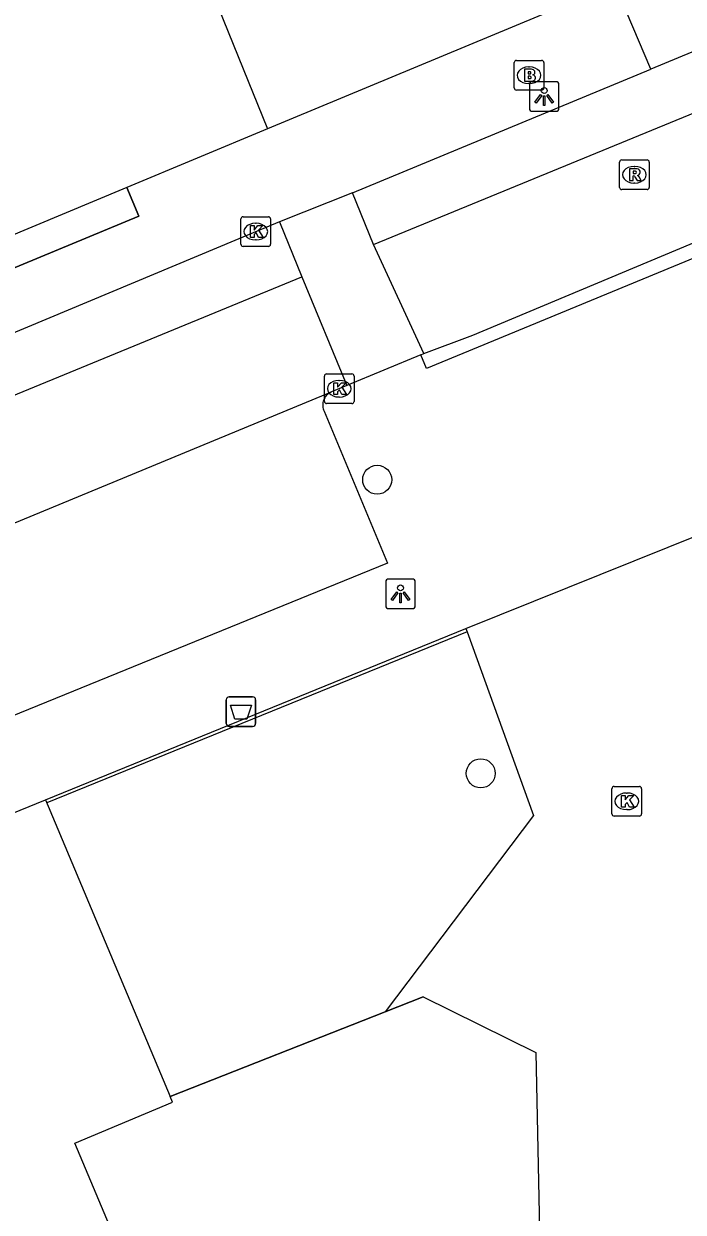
# Model space of a CAD drawing. Extents: x 160379 to 161131, y 383940 to 384849.
# Drawn here: x 161071.71 to 161093.96, y 384252.87 to 384292.94 of the extents above; entities that cross this region are included whole.
import ezdxf

# ---------------------------------------------------------------- set-up
doc = ezdxf.new("R2010")
doc.units = 0
for name, color, linetype in [('IMGEO_Afvalbak', 7, 'Continuous'), ('IMGEO_Boom', 7, 'Continuous'), ('IMGEO_Brandkraan', 7, 'Continuous'), ('IMGEO_Groenvoorziening', 7, 'Continuous'), ('IMGEO_Hek', 7, 'Continuous'), ('IMGEO_Kolk', 7, 'Continuous'), ('IMGEO_Lichtpunt', 7, 'Continuous'), ('IMGEO_Pand', 7, 'Continuous'), ('IMGEO_Pand_overbouw', 7, 'Continuous'), ('IMGEO_Rijbaan_lokaal_open', 7, 'Continuous'), ('IMGEO_Rioolput', 7, 'Continuous'), ('IMGEO_Voetpad_open', 7, 'Continuous')]:
    doc.layers.add(name, color=color, linetype=linetype)

msp = doc.modelspace()

# ---------------------------------------------------------------- linework, layer by layer
at = {"layer": 'IMGEO_Afvalbak'}
for p, q in [((161078.642, 384270.251), (161079.432, 384270.251)), ((161079.432, 384270.251), (161078.642, 384270.251)), ((161078.542, 384269.351), (161078.542, 384270.151)), ((161078.542, 384270.151), (161078.542, 384269.351)), ((161079.532, 384270.151), (161079.532, 384269.351)), ((161079.532, 384269.351), (161079.532, 384270.151)), ((161079.432, 384269.251), (161078.642, 384269.251)), ((161078.642, 384269.251), (161079.432, 384269.251))]:
    msp.add_line(p, q, dxfattribs=at)
msp.add_lwpolyline([(161078.685, 384269.965), (161079.389, 384269.965), (161079.24, 384269.495), (161078.834, 384269.495), (161078.685, 384269.965)], dxfattribs=at)
for centre, start, end in [((161078.642, 384270.151), 90, 180), ((161078.642, 384270.151), 90, 180), ((161079.432, 384270.151), 0, 90), ((161079.432, 384270.151), 360, 90), ((161078.642, 384269.351), 180, 270), ((161078.642, 384269.351), 180, 270), ((161079.432, 384269.351), 270, 0), ((161079.432, 384269.351), 270, 0)]:
    msp.add_arc(centre, 0.1, start, end, dxfattribs=at)
at = {"layer": 'IMGEO_Boom'}
for centre in [(161083.633, 384277.571), (161087.125, 384267.671)]:
    msp.add_circle(centre, 0.489, dxfattribs=at)
at = {"layer": 'IMGEO_Brandkraan'}
for p, q in [((161088.254, 384290.781), (161088.254, 384291.633)), ((161088.329, 384291.707), (161089.181, 384291.707)), ((161088.742, 384291.487), (161088.767, 384291.487)), ((161089.255, 384291.633), (161089.255, 384290.781)), ((161089.181, 384290.707), (161088.329, 384290.707)), ((161088.765, 384290.927), (161088.74, 384290.927))]:
    msp.add_line(p, q, dxfattribs=at)
for points in [[(161088.254, 384290.781), (161088.254, 384291.633)], [(161088.329, 384291.707), (161089.181, 384291.707)], [(161088.602, 384291.407), (161088.602, 384291.007), (161088.815, 384291.007)], [(161088.833, 384291.407), (161088.602, 384291.407)], [(161089.255, 384291.633), (161089.255, 384290.781)], [(161088.781, 384291.326), (161088.727, 384291.326), (161088.727, 384291.25)], [(161088.727, 384291.25), (161088.78, 384291.25)], [(161088.789, 384291.174), (161088.727, 384291.174), (161088.727, 384291.093)], [(161088.727, 384291.093), (161088.789, 384291.093)], [(161089.181, 384290.707), (161088.329, 384290.707)]]:
    msp.add_lwpolyline(points, dxfattribs=at)
for centre, radius, start, end in [((161088.331, 384291.631), 0.0765, 91.552, 178.448), ((161088.331, 384291.631), 0.0765, 91.552, 178.448), ((161088.837, 384291.262), 0.145, 59.4692, 91.5367), ((161089.179, 384291.631), 0.0765, 1.552, 88.448), ((161089.179, 384291.631), 0.0765, 1.552, 88.448), ((161088.782, 384291.288), 0.0379, 267.8285, 90.9355), ((161088.79, 384291.133), 0.0404, 269.8759, 90.5077), ((161088.821, 384291.258), 0.251, 268.6676, 293.5347), ((161088.862, 384291.309), 0.0922, 285.5137, 58.1501), ((161088.867, 384291.117), 0.105, 301.3115, 78.989), ((161088.331, 384290.783), 0.0765, 181.552, 268.448), ((161088.331, 384290.783), 0.0765, 181.552, 268.448), ((161089.179, 384290.783), 0.0765, 271.552, 358.448), ((161089.179, 384290.783), 0.0765, 271.552, 358.448)]:
    msp.add_arc(centre, radius, start, end, dxfattribs=at)
for centre, major_axis, ratio, start_param, end_param in [((161088.741, 384291.207), (-0.387, 0.002), 0.722429, 4.712389, 7.853982), ((161088.766, 384291.207), (-0.39, 0.002), 0.717154, 1.570796, 4.712389)]:
    msp.add_ellipse(centre, major_axis=major_axis, ratio=ratio, start_param=start_param, end_param=end_param, dxfattribs=at)
at = {"layer": 'IMGEO_Groenvoorziening'}
msp.add_lwpolyline([(161076.649, 384256.781), (161083.899, 384259.635)], dxfattribs=at)
at = {"layer": 'IMGEO_Hek'}
for points in [[(161086.666, 384272.445), (161072.491, 384266.672)], [(161086.666, 384272.445), (161088.903, 384266.254)], [(161088.903, 384266.254), (161083.899, 384259.635)], [(161085.183, 384260.141), (161083.899, 384259.635), (161076.649, 384256.781)], [(161085.183, 384260.141), (161088.984, 384258.258)], [(161088.984, 384258.258), (161089.363, 384239.761)]]:
    msp.add_lwpolyline(points, dxfattribs=at)
at = {"layer": 'IMGEO_Kolk'}
for p, q in [((161079.038, 384285.511), (161079.038, 384286.363)), ((161079.113, 384286.437), (161079.965, 384286.437)), ((161079.526, 384286.217), (161079.551, 384286.217)), ((161080.039, 384286.363), (161080.039, 384285.511)), ((161079.965, 384285.437), (161079.113, 384285.437)), ((161079.549, 384285.657), (161079.524, 384285.657)), ((161081.852, 384280.213), (161081.852, 384281.065)), ((161081.927, 384281.139), (161082.779, 384281.139)), ((161082.853, 384281.065), (161082.853, 384280.213)), ((161082.34, 384280.919), (161082.365, 384280.919)), ((161082.363, 384280.359), (161082.338, 384280.359)), ((161082.779, 384280.139), (161081.927, 384280.139)), ((161091.553, 384266.302), (161091.553, 384267.154)), ((161091.628, 384267.228), (161092.48, 384267.228)), ((161092.041, 384267.008), (161092.066, 384267.008)), ((161092.554, 384267.154), (161092.554, 384266.302)), ((161092.48, 384266.228), (161091.628, 384266.228)), ((161092.064, 384266.448), (161092.039, 384266.448))]:
    msp.add_line(p, q, dxfattribs=at)
for points in [[(161079.038, 384285.511), (161079.038, 384286.363)], [(161079.113, 384286.437), (161079.965, 384286.437)], [(161080.039, 384286.363), (161080.039, 384285.511)], [(161079.359, 384286.137), (161079.482, 384286.137), (161079.482, 384285.986), (161079.612, 384286.137), (161079.776, 384286.137), (161079.63, 384285.986), (161079.783, 384285.737), (161079.631, 384285.737), (161079.546, 384285.901), (161079.482, 384285.834), (161079.482, 384285.737), (161079.359, 384285.737), (161079.359, 384286.137)], [(161079.965, 384285.437), (161079.113, 384285.437)], [(161081.852, 384280.213), (161081.852, 384281.065)], [(161081.927, 384281.139), (161082.779, 384281.139)], [(161082.853, 384281.065), (161082.853, 384280.213)], [(161082.173, 384280.839), (161082.296, 384280.839), (161082.296, 384280.688), (161082.426, 384280.839), (161082.59, 384280.839), (161082.444, 384280.688), (161082.597, 384280.439), (161082.445, 384280.439), (161082.36, 384280.603), (161082.296, 384280.536), (161082.296, 384280.439), (161082.173, 384280.439), (161082.173, 384280.839)], [(161082.779, 384280.139), (161081.927, 384280.139)], [(161091.553, 384266.302), (161091.553, 384267.154)], [(161091.628, 384267.228), (161092.48, 384267.228)], [(161092.554, 384267.154), (161092.554, 384266.302)], [(161091.874, 384266.928), (161091.997, 384266.928), (161091.997, 384266.777), (161092.127, 384266.928), (161092.291, 384266.928), (161092.145, 384266.777), (161092.298, 384266.528), (161092.146, 384266.528), (161092.061, 384266.692), (161091.997, 384266.625), (161091.997, 384266.528), (161091.874, 384266.528), (161091.874, 384266.928)], [(161092.48, 384266.228), (161091.628, 384266.228)]]:
    msp.add_lwpolyline(points, dxfattribs=at)
for centre, start, end in [((161079.115, 384286.361), 91.552, 178.448), ((161079.115, 384286.361), 91.552, 178.448), ((161079.963, 384286.361), 1.552, 88.448), ((161079.963, 384286.361), 1.552, 88.448), ((161079.115, 384285.513), 181.552, 268.448), ((161079.115, 384285.513), 181.552, 268.448), ((161079.963, 384285.513), 271.552, 358.448), ((161079.963, 384285.513), 271.552, 358.448), ((161081.929, 384281.063), 91.552, 178.448), ((161081.929, 384281.063), 91.552, 178.448), ((161082.777, 384281.063), 1.552, 88.448), ((161082.777, 384281.063), 1.552, 88.448), ((161081.929, 384280.215), 181.552, 268.448), ((161081.929, 384280.215), 181.552, 268.448), ((161082.777, 384280.215), 271.552, 358.448), ((161082.777, 384280.215), 271.552, 358.448), ((161091.63, 384267.152), 91.552, 178.448), ((161091.63, 384267.152), 91.552, 178.448), ((161092.478, 384267.152), 1.552, 88.448), ((161092.478, 384267.152), 1.552, 88.448), ((161091.63, 384266.304), 181.552, 268.448), ((161091.63, 384266.304), 181.552, 268.448), ((161092.478, 384266.304), 271.552, 358.448), ((161092.478, 384266.304), 271.552, 358.448)]:
    msp.add_arc(centre, 0.0765, start, end, dxfattribs=at)
for centre, major_axis, ratio, start_param, end_param in [((161079.525, 384285.937), (-0.387, 0.002), 0.722429, 4.712389, 7.853982), ((161079.55, 384285.937), (-0.39, 0.002), 0.717154, 1.570796, 4.712389), ((161082.339, 384280.639), (-0.387, 0.002), 0.722429, 4.712389, 7.853982), ((161082.364, 384280.639), (-0.39, 0.002), 0.717154, 1.570796, 4.712389), ((161092.04, 384266.728), (-0.387, 0.002), 0.722429, 4.712389, 7.853982), ((161092.065, 384266.728), (-0.39, 0.002), 0.717154, 1.570796, 4.712389)]:
    msp.add_ellipse(centre, major_axis=major_axis, ratio=ratio, start_param=start_param, end_param=end_param, dxfattribs=at)
at = {"layer": 'IMGEO_Lichtpunt'}
for p, q in [((161088.769, 384290.894), (161088.769, 384290.087)), ((161088.769, 384290.894), (161088.769, 384290.087)), ((161089.671, 384290.989), (161088.863, 384290.989)), ((161089.671, 384290.989), (161088.863, 384290.989)), ((161089.765, 384290.087), (161089.765, 384290.894)), ((161089.765, 384290.087), (161089.765, 384290.894)), ((161088.863, 384289.993), (161089.671, 384289.993)), ((161088.863, 384289.993), (161089.671, 384289.993)), ((161084.823, 384274.221), (161084.015, 384274.221)), ((161084.823, 384274.221), (161084.015, 384274.221)), ((161083.921, 384274.126), (161083.921, 384273.319)), ((161083.921, 384274.126), (161083.921, 384273.319)), ((161084.917, 384273.319), (161084.917, 384274.126)), ((161084.917, 384273.319), (161084.917, 384274.126)), ((161084.015, 384273.225), (161084.823, 384273.225)), ((161084.015, 384273.225), (161084.823, 384273.225))]:
    msp.add_line(p, q, dxfattribs=at)
for points in [[(161089.143, 384290.558), (161089.182, 384290.53), (161088.994, 384290.268), (161088.956, 384290.295), (161089.143, 384290.558)], [(161089.245, 384290.51), (161089.292, 384290.51), (161089.292, 384290.188), (161089.245, 384290.188), (161089.245, 384290.51)], [(161089.355, 384290.53), (161089.393, 384290.557), (161089.58, 384290.295), (161089.541, 384290.267), (161089.355, 384290.53)], [(161084.295, 384273.79), (161084.334, 384273.762), (161084.146, 384273.5), (161084.108, 384273.527), (161084.295, 384273.79)], [(161084.507, 384273.762), (161084.545, 384273.789), (161084.732, 384273.527), (161084.693, 384273.499), (161084.507, 384273.762)], [(161084.397, 384273.742), (161084.444, 384273.742), (161084.444, 384273.42), (161084.397, 384273.42), (161084.397, 384273.742)]]:
    msp.add_lwpolyline(points, dxfattribs=at)
for centre in [(161089.268, 384290.692), (161084.42, 384273.924)]:
    msp.add_circle(centre, 0.0994, dxfattribs=at)
for centre, start, end in [((161088.863, 384290.894), 90, 180), ((161088.863, 384290.894), 90, 180), ((161089.671, 384290.894), 0, 90), ((161089.671, 384290.894), 0, 90), ((161088.863, 384290.087), 180, 270), ((161088.863, 384290.087), 180, 270), ((161089.671, 384290.087), 270, 0), ((161089.671, 384290.087), 270, 360), ((161084.015, 384274.126), 90, 180), ((161084.015, 384274.126), 90, 180), ((161084.823, 384274.126), 0, 90), ((161084.823, 384274.126), 0, 90), ((161084.015, 384273.319), 180, 270), ((161084.015, 384273.319), 180, 270), ((161084.823, 384273.319), 270, 0), ((161084.823, 384273.319), 270, 360)]:
    msp.add_arc(centre, 0.0946, start, end, dxfattribs=at)
at = {"layer": 'IMGEO_Pand'}
for points in [[(161074.82, 384302.027), (161079.928, 384289.396)], [(161091.647, 384294.282), (161079.928, 384289.396)], [(161079.928, 384289.396), (161075.193, 384287.422)], [(161075.193, 384287.422), (161056.088, 384279.458)], [(161065.409, 384263.914), (161072.444, 384266.783)], [(161072.444, 384266.783), (161076.649, 384256.781)], [(161052.543, 384238.746), (161076.199, 384248.638), (161075.626, 384250), (161073.438, 384255.204), (161076.73, 384256.587), (161076.649, 384256.781)]]:
    msp.add_lwpolyline(points, dxfattribs=at)
at = {"layer": 'IMGEO_Pand_overbouw'}
msp.add_lwpolyline([(161052.467, 384288.186), (161051.577, 384287.818), (161055.172, 384279.07), (161055.35, 384278.637), (161055.553, 384278.143), (161055.941, 384278.304), (161075.592, 384286.461), (161075.193, 384287.422), (161056.088, 384279.458)], close=True, dxfattribs=at)
at = {"layer": 'IMGEO_Rijbaan_lokaal_open'}
for points in [[(161083.513, 384285.499), (161097.499, 384291.24), (161107.459, 384294.564), (161117.271, 384296.92)], [(161082.801, 384287.24), (161080.336, 384286.263)], [(161083.513, 384285.499), (161082.801, 384287.24)], [(161080.336, 384286.263), (161081.096, 384284.415)], [(161085.208, 384281.821), (161083.513, 384285.499)], [(161085.208, 384281.821), (161086.855, 384282.449), (161094.672, 384285.713)], [(160994.1, 384248.648), (161042.696, 384268.598), (161061.71, 384276.448), (161081.096, 384284.415)], [(161081.096, 384284.415), (161082.604, 384280.744)], [(161085.107, 384281.779), (161085.208, 384281.821)], [(161085.107, 384281.779), (161082.604, 384280.744)], [(161082.604, 384280.744), (161082.088, 384280.53)], [(161041.18, 384263.62), (161082.088, 384280.53)], [(161086.625, 384272.558), (161094.601, 384275.762)], [(161086.625, 384272.558), (161086.666, 384272.445), (161088.903, 384266.254), (161083.899, 384259.635)], [(161083.899, 384259.635), (161085.183, 384260.141), (161088.984, 384258.258), (161089.363, 384239.761), (161088.705, 384239.49), (161086.261, 384238.484)]]:
    msp.add_lwpolyline(points, dxfattribs=at)
at = {"layer": 'IMGEO_Rioolput'}
for p, q in [((161091.809, 384287.428), (161091.809, 384288.28)), ((161091.884, 384288.354), (161092.736, 384288.354)), ((161092.81, 384288.28), (161092.81, 384287.428)), ((161092.297, 384288.134), (161092.322, 384288.134)), ((161092.32, 384287.574), (161092.295, 384287.574)), ((161092.736, 384287.354), (161091.884, 384287.354))]:
    msp.add_line(p, q, dxfattribs=at)
for points in [[(161091.809, 384287.428), (161091.809, 384288.28)], [(161091.884, 384288.354), (161092.736, 384288.354)], [(161092.81, 384288.28), (161092.81, 384287.428)], [(161092.398, 384288.052), (161092.146, 384288.054), (161092.146, 384287.654)], [(161092.146, 384287.654), (161092.27, 384287.654), (161092.27, 384287.816), (161092.281, 384287.816)], [(161092.324, 384287.973), (161092.27, 384287.973), (161092.27, 384287.892)], [(161092.27, 384287.892), (161092.322, 384287.892)], [(161092.328, 384287.787), (161092.399, 384287.654), (161092.539, 384287.654), (161092.474, 384287.78)], [(161092.736, 384287.354), (161091.884, 384287.354)]]:
    msp.add_lwpolyline(points, dxfattribs=at)
for centre, radius, start, end in [((161091.886, 384288.278), 0.0765, 91.552, 178.448), ((161091.886, 384288.278), 0.0765, 91.552, 178.448), ((161092.734, 384288.278), 0.0765, 1.552, 88.448), ((161092.734, 384288.278), 0.0765, 1.552, 88.448), ((161092.28, 384287.763), 0.0533, 26.0293, 88.6989), ((161092.306, 384288.081), 0.19, 274.7715, 282.9687), ((161092.33, 384287.877), 0.0964, 77.0061, 93.1865), ((161092.344, 384287.934), 0.0378, 276.6634, 79.6772), ((161092.397, 384287.942), 0.109, 350.3612, 89.416), ((161092.395, 384287.942), 0.112, 277.5842, 350.9817), ((161092.379, 384287.727), 0.108, 29.5134, 73.7905), ((161091.886, 384287.43), 0.0765, 181.552, 268.448), ((161091.886, 384287.43), 0.0765, 181.552, 268.448), ((161092.734, 384287.43), 0.0765, 271.552, 358.448), ((161092.734, 384287.43), 0.0765, 271.552, 358.448)]:
    msp.add_arc(centre, radius, start, end, dxfattribs=at)
for centre, major_axis, ratio, start_param, end_param in [((161092.296, 384287.854), (-0.387, 0.002), 0.722429, 4.712389, 7.853982), ((161092.321, 384287.854), (-0.39, 0.002), 0.717154, 1.570796, 4.712389)]:
    msp.add_ellipse(centre, major_axis=major_axis, ratio=ratio, start_param=start_param, end_param=end_param, dxfattribs=at)
at = {"layer": 'IMGEO_Voetpad_open'}
for points in [[(161092.869, 384291.413), (161091.647, 384294.282)], [(161096.683, 384292.994), (161092.869, 384291.413)], [(161082.801, 384287.24), (161092.869, 384291.413)], [(161075.193, 384287.422), (161075.592, 384286.461), (161055.941, 384278.304), (161055.553, 384278.143), (161055.35, 384278.637), (161055.172, 384279.07)], [(161080.336, 384286.263), (161057.566, 384276.76)], [(161094.672, 384285.713), (161094.855, 384285.27), (161085.298, 384281.317), (161085.107, 384281.779)], [(161082.088, 384280.53), (161082.049, 384280.511), (161082.013, 384280.489), (161081.978, 384280.464), (161081.946, 384280.436), (161081.916, 384280.405), (161081.889, 384280.372), (161081.865, 384280.336), (161081.845, 384280.298), (161081.828, 384280.259), (161081.815, 384280.218), (161081.805, 384280.176), (161081.799, 384280.134), (161081.797, 384280.091), (161081.799, 384280.048), (161081.804, 384280.006), (161081.814, 384279.964), (161081.827, 384279.923), (161081.843, 384279.883), (161083.983, 384274.757), (161043.859, 384258.417)], [(161072.444, 384266.783), (161086.625, 384272.558)]]:
    msp.add_lwpolyline(points, dxfattribs=at)

doc.saveas('drawing.dxf')
